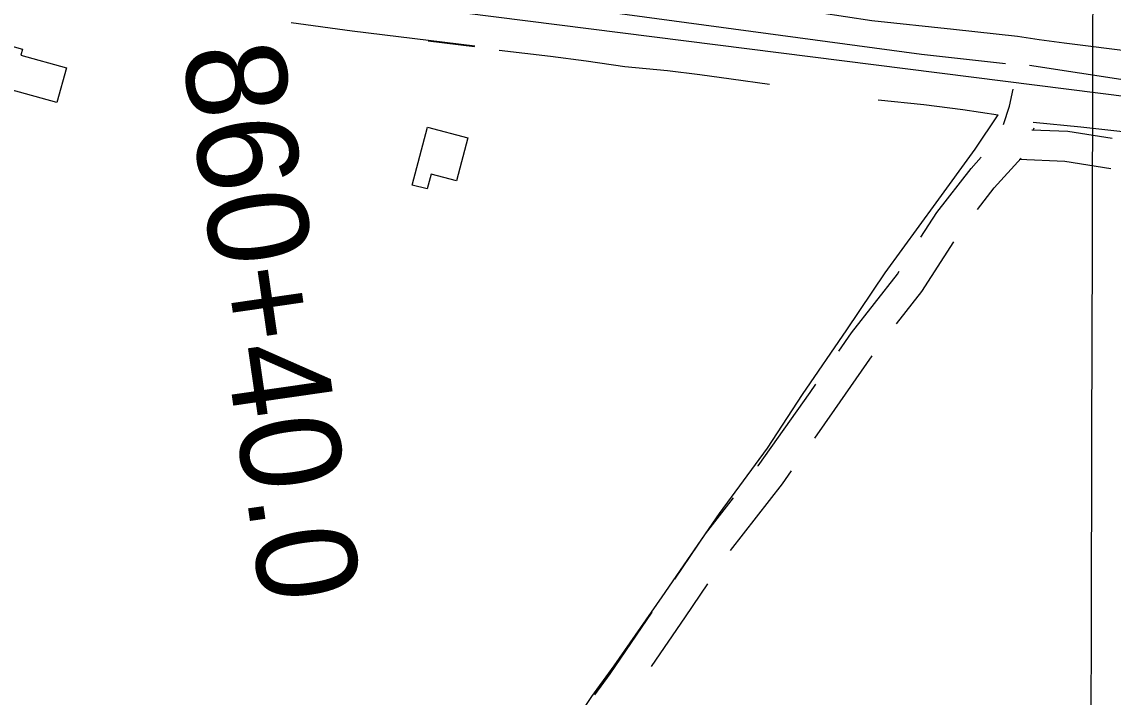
# Model space of a CAD drawing. Extents: x 3161514 to 3199414, y 831166 to 856601.
# Drawn here: x 3185603 to 3186690, y 849171 to 849845 of the extents above; entities that cross this region are included whole.
import ezdxf

# ---------------------------------------------------------------- set-up
doc = ezdxf.new("R2010")
doc.units = 0
for name, color, linetype in [('V-BLDG-OTLN', 7, 'Continuous'), ('V-GRID-MAJR', 7, 'Continuous'), ('V-LEVE-TOET', 7, 'Continuous'), ('V-ROAD-CNTR', 7, 'Continuous'), ('V-SURV-IDEN', 7, 'Continuous'), ('V-TOPO-SHOR', 7, 'Continuous')]:
    doc.layers.add(name, color=color, linetype=linetype)

msp = doc.modelspace()

# ---------------------------------------------------------------- linework, layer by layer
at = {"layer": 'V-BLDG-OTLN'}
for points in [[(3185601.9020000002, 849811.15), (3185647.304, 849798.633), (3185637.789, 849764.12), (3185590.795, 849777.0800000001), (3185593.12, 849785.505), (3185561.238, 849794.295), (3185570.1210000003, 849826.512), (3185603.591, 849817.284)], [(3186047.364, 849728.995), (3186036.049, 849686.066), (3186010.852, 849692.708), (3186006.957, 849677.926), (3185992.015, 849681.8640000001), (3186007.227, 849739.572)]]:
    msp.add_lwpolyline(points, close=True, dxfattribs=at)
at = {"layer": 'V-GRID-MAJR'}
msp.add_spline([(3186635.62, 836575.0310000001), (3186651.484, 842634.341), (3186667.355, 848696.736), (3186683.227, 854759.171), (3186683.235, 854762.214)], degree=3, dxfattribs=at)
at = {"layer": 'V-LEVE-TOET'}
msp.add_lwpolyline([(3188712.555, 849564.882), (3188584.375, 849579.157), (3188436.784, 849593.675), (3188287.2290000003, 849612.416), (3188156.2120000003, 849628.792), (3187987.2260000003, 849651.484), (3187738.967, 849682.5480000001), (3187568.3910000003, 849705.23), (3187373.1040000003, 849729.535), (3187203.761, 849752.577), (3187060.387, 849770.471), (3186933.433, 849786.164), (3186792.525, 849804.603), (3186713.068, 849814.388), (3186641.735, 849823.336), (3186616.8370000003, 849826.549), (3186595.116, 849829.779), (3186531.378, 849837.006), (3186449.989, 849845.544), (3186371.225, 849857.451), (3186271.811, 849870.831), (3186169.04, 849884.718), (3186068.755, 849895.974), (3185942.144, 849913.612)], dxfattribs=at)
at = {"layer": 'V-ROAD-CNTR'}
for points in [[(3191674.7236136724, 849538.7428950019), (3191611.4387402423, 849581.3688097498), (3191543.718875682, 849618.615735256), (3191492.363978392, 849639.495693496), (3191451.732059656, 849654.16866415), (3191393.789175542, 849669.211634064), (3191330.4003023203, 849677.870616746), (3191264.9754331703, 849681.5706093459), (3191214.712533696, 849681.8206088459), (3191154.8636533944, 849670.340631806), (3191102.108758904, 849656.257659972), (3190975.925011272, 849620.380731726), (3190341.461280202, 849423.1531261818), (3190309.274344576, 849414.1431442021), (3190285.1443928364, 849410.360151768), (3190235.20249272, 849402.59916729), (3190194.85757341, 849396.7411790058), (3190165.4416322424, 849395.200182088), (3190132.005699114, 849394.527183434), (3189441.717079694, 849457.750056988), (3188534.061895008, 849540.7958908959), (3187119.630723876, 849717.1825381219), (3185344.2432746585, 849941.7760889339)], [(3186581.281079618, 849742.1846366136), (3186587.0432569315, 849760.5999549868), (3186590.8131815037, 849777.5158873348)], [(3186609.368849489, 849737.0252538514), (3186645.2148165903, 849735.5590316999), (3186689.3343181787, 849728.4566733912)], [(3186611.1160253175, 849737.0732011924), (3186611.6718096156, 849738.8494299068)], [(3186498.9046508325, 849629.7832365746), (3186514.8187755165, 849654.5287307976), (3186548.95510912, 849698.3613412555), (3186559.0120271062, 849709.5181253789)], [(3186555.264982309, 849657.638350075), (3186571.9608908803, 849679.0766587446), (3186598.644090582, 849708.6780435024)], [(3186596.648429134, 849707.5204765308), (3186642.20718341, 849705.6569683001), (3186688.0869520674, 849698.2712421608)], [(3186474.5397503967, 849543.4352562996), (3186499.839303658, 849575.7743978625), (3186531.720631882, 849625.3479206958)], [(3186416.986971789, 849516.4036039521), (3186429.5769814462, 849534.6497039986), (3186475.356696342, 849593.1676021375), (3186477.2683296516, 849596.1400754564)], [(3186393.0687400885, 849429.634068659), (3186413.174293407, 849458.0547910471), (3186450.1957357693, 849511.7082003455)], [(3186336.6027745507, 849401.7841861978), (3186336.7889698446, 849402.0242528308), (3186388.5817065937, 849475.2372089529), (3186394.2697568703, 849483.4806287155)], [(3186309.2361749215, 849317.5494293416), (3186360.8990301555, 849384.1597471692), (3186369.9678112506, 849396.9791561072)], [(3186253.5397750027, 849289.1680250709), (3186284.11380549, 849334.1087374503), (3186312.088124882, 849370.1767847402)], [(3186230.3272217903, 849201.9101487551), (3186264.1482823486, 849251.4272157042), (3186286.667257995, 849284.5278174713)], [(3186174.076019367, 849173.9148772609), (3186189.1837291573, 849194.8626355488), (3186231.017742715, 849256.1113845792)]]:
    msp.add_lwpolyline(points, dxfattribs=at)
at = {"layer": 'V-TOPO-SHOR'}
msp.add_line((3186007.752, 849825.715), (3186053.8680000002, 849819.873), dxfattribs=at)
for points in [[(3186583.047465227, 849802.7272920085), (3186499.439665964, 849812.0170474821), (3185865.8783426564, 849897.4827978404), (3185598.333385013, 849930.9259175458), (3185345.652036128, 849962.5110861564), (3185275.0498945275, 849977.3746949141), (3185197.0159485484, 849997.8121569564), (3185117.1240514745, 850021.965521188), (3184985.2095237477, 850081.41995622), (3184773.403098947, 850179.8913642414), (3184713.948663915, 850209.6185817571), (3184715.80661501, 850222.6242394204), (3184717.6645661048, 850224.482190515)], [(3186054.434, 849820.2270000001), (3185932.254, 849835.226), (3185871.312, 849843.392)], [(3186078.543, 849816.264), (3186129.798, 849810.3640000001), (3186165.37, 849805.51), (3186203.731, 849800.06), (3186246.44, 849795.856), (3186278.52, 849792.1140000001), (3186309.7290000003, 849787.844), (3186347.828, 849782.392)], [(3188820.020583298, 849542.6141387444), (3188808.87287673, 849529.6084810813), (3188795.8672190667, 849529.6084810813), (3188247.7716461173, 849590.9208672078), (3187721.971486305, 849661.5230088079), (3187302.0745388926, 849711.6876883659), (3187032.6716301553, 849745.1308080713), (3186752.121014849, 849778.5739277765), (3186607.200829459, 849800.8693409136)], [(3186456.286, 849766.881), (3186501.787, 849762.1680000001), (3186540.67, 849757.071), (3186575.805, 849751.951)], [(3186298.2970000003, 849354.618), (3186345.85, 849419.697), (3186380.9220000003, 849472.9450000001), (3186424.9930000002, 849537.3960000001), (3186463.182, 849594.232), (3186513.929, 849664.032), (3186552.835, 849717.4770000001), (3186575.805, 849751.951)], [(3186610.691, 849744.654), (3186658.196, 849739.951), (3186700.037, 849735.132), (3186750.678, 849730.535), (3186795.044, 849725.99), (3186837.063, 849720.909), (3186884.754, 849713.684), (3186939.2460000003, 849705.625), (3186960.69, 849703.13), (3187015.779, 849697.251), (3187059.805, 849691.485), (3187101.304, 849685.966), (3187145.156, 849679.939), (3187182.038, 849674.219)], [(3186094.609, 849075.152), (3186108.941, 849082.638), (3186123.478, 849100.49), (3186147.321, 849136.688), (3186170.8170000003, 849172.274), (3186193.036, 849202.802), (3186241.091, 849271.541), (3186298.2970000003, 849354.618)]]:
    msp.add_lwpolyline(points, dxfattribs=at)

# ---------------------------------------------------------------- texts
at = {"layer": 'V-SURV-IDEN'}
msp.add_text('860+40.0', height=100.00000000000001, rotation=278.20833549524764, dxfattribs=at).set_placement((3185762.4016505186, 849817.0641147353))

doc.saveas('drawing.dxf')
